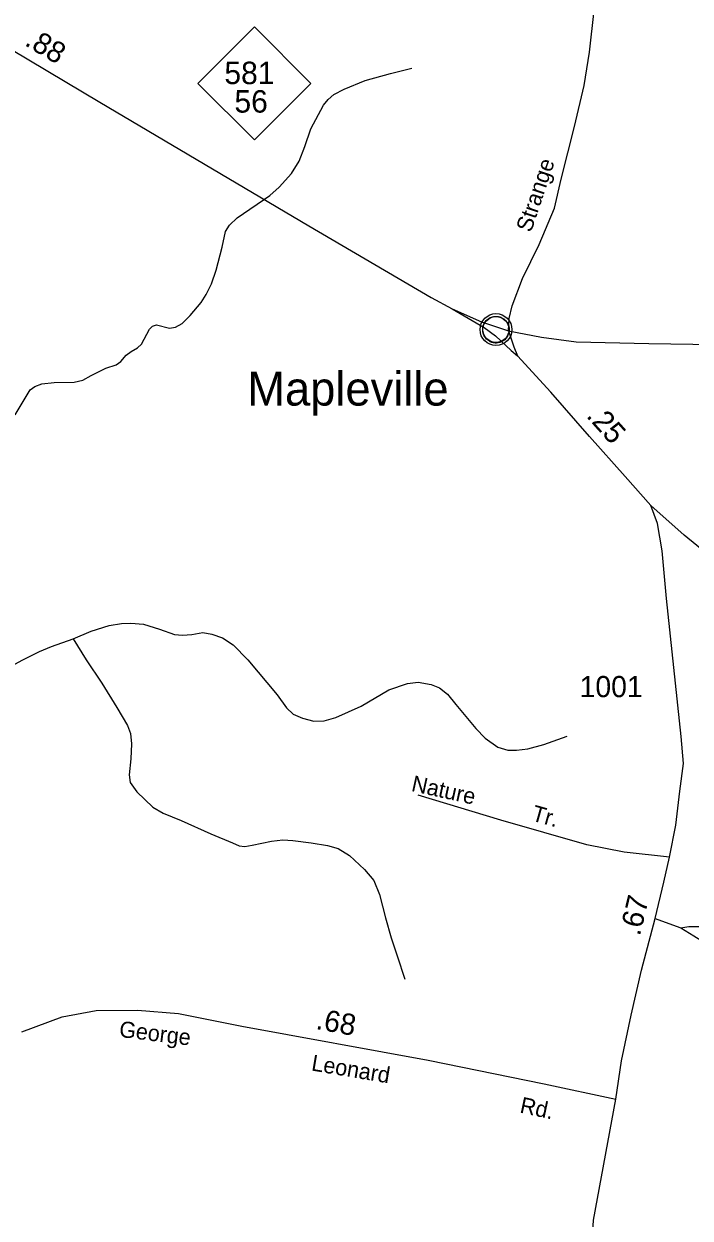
# Model space of a CAD drawing. Extents: x 2126262 to 2293712, y 749403 to 919119.
# Drawn here: x 2225559 to 2229493, y 842370 to 849419 of the extents above; entities that cross this region are included whole.
import ezdxf

# ---------------------------------------------------------------- set-up
doc = ezdxf.new("R2010")
doc.units = 0
for name, color, linetype in [('Exist Civil Demographics Community CELL', 7, 'Continuous'), ('Exist Civil Demographics Community Label', 7, 'Continuous'), ('Exist Hydrographic Creek Single Shore', 7, 'Continuous'), ('Exist Hydrographic Misc Water Feature', 7, 'Continuous'), ('Exist Road Non-System Type 51', 7, 'Continuous'), ('Exist Road Non-System Type 51 Label', 7, 'Continuous'), ('Exist Road Primary NC Attributed', 7, 'Continuous'), ('Exist Road Primary NC Ramp 1 Lane Attributed', 7, 'Continuous'), ('Exist Road Primary NC Service Mileage Hundredths English Label', 7, 'Continuous'), ('Exist Road Primary NC Shield CELL', 7, 'Continuous'), ('Exist Road Primary NC Shield Number Label', 7, 'Continuous'), ('Exist Road Secondary Mileage Hundredths English Label', 7, 'Continuous'), ('Exist Road Secondary Type 51 Attributed', 7, 'Continuous'), ('Exist Road Secondary Type 51 Label', 7, 'Continuous'), ('Exist Road Secondary Type 51 Number Label', 7, 'Continuous')]:
    doc.layers.add(name, color=color, linetype=linetype)

msp = doc.modelspace()

# ---------------------------------------------------------------- linework, layer by layer
at = {"layer": 'Exist Civil Demographics Community CELL'}
msp.add_lwpolyline([(2228269.2, 847627.3), (2228270.2, 847632.9), (2228272, 847639.4), (2228274.9, 847646.6), (2228277.8, 847652.4), (2228281.1, 847658.1), (2228284.9, 847663.2), (2228288.9, 847667.6), (2228293.5, 847672.2), (2228299, 847676.8), (2228304.4, 847680.4), (2228309.3, 847683.3), (2228314.4, 847685.8), (2228319.8, 847688.1), (2228325.4, 847689.9), (2228329.8, 847691), (2228334.6, 847691.8), (2228338.7, 847692.5), (2228345.1, 847692.8), (2228349.6, 847692.6), (2228355.2, 847692.4), (2228360.1, 847691.7), (2228365, 847690.7), (2228370, 847689.3), (2228375.2, 847687.3), (2228381.8, 847684.4), (2228388.1, 847680.9), (2228393.2, 847677.4), (2228398.3, 847673.3), (2228401.7, 847670.2), (2228405.8, 847665.8), (2228409.6, 847661.1), (2228412.7, 847656.5), (2228415.8, 847651.5), (2228418.3, 847646.4), (2228420.3, 847641.4), (2228421.9, 847636.3), (2228423.2, 847631.8), (2228424.3, 847625.7), (2228424.9, 847621), (2228425.2, 847615), (2228425, 847609.2), (2228424.4, 847603.5), (2228423.5, 847598), (2228421.8, 847591.9), (2228419.9, 847586), (2228417.6, 847581), (2228414.5, 847575), (2228411.2, 847569.7), (2228407.8, 847565), (2228403.5, 847560.2), (2228398.2, 847555.3), (2228393.2, 847551.1), (2228388.2, 847547.7), (2228383.9, 847545.2), (2228377.1, 847542), (2228369.9, 847539.2), (2228364, 847537.8), (2228357.4, 847536.5), (2228352.9, 847536), (2228348.5, 847535.7), (2228342.9, 847535.7), (2228338.6, 847536.2), (2228333, 847536.9), (2228327, 847538.2), (2228322.4, 847539.5), (2228317.3, 847541.4), (2228312.7, 847543.4), (2228308.8, 847545.6), (2228302, 847549.7), (2228296.4, 847554), (2228291.5, 847558.4), (2228287, 847563.3), (2228283.8, 847567.3), (2228280.9, 847571.4), (2228276.8, 847578.5), (2228275, 847582.1), (2228273.3, 847586.1), (2228270.7, 847594.3), (2228269.2, 847601.3), (2228268.5, 847606.5), (2228268.2, 847612.8), (2228268.1, 847617.5), (2228268.7, 847624)], close=True, dxfattribs=at)
for centre, radius in [((2228346.8, 847614.8), 94.3), ((2228346.5, 847615.1), 76.7)]:
    msp.add_circle(centre, radius, dxfattribs=at)
at = {"layer": 'Exist Hydrographic Creek Single Shore'}
msp.add_lwpolyline([(2225507.5, 847112.2), (2225596.1, 847259.5), (2225623, 847278.5), (2225665.8, 847294.4), (2225738.6, 847302.3), (2225855.8, 847303.9), (2225906.5, 847316.6), (2225955.6, 847343.5), (2226043.5, 847386.9), (2226103.6, 847407.5), (2226132.1, 847426.5), (2226162.2, 847463), (2226192.3, 847485.1), (2226230.3, 847507.3), (2226254, 847529.5), (2226301.6, 847616.6), (2226317.4, 847635.7), (2226342.7, 847643.6), (2226418.7, 847623), (2226455.1, 847629.3), (2226493.2, 847649.9), (2226540.7, 847699), (2226605.6, 847775.1), (2226635.7, 847821.7), (2226667.3, 847885), (2226694.2, 847965.8), (2226729.1, 848100.5), (2226749.7, 848194), (2226773.4, 848232), (2226819.3, 848274.8), (2227011.9, 848407.1), (2227065.7, 848456.2), (2227140.1, 848535.4), (2227184.5, 848609.9), (2227217.7, 848695.4), (2227254.2, 848800), (2227327.9, 848938.6), (2227354.9, 848973.5), (2227389.7, 849002), (2227449.9, 849033.7), (2227573.4, 849084.4), (2227723.8, 849127.2), (2227850.5, 849157.3)], dxfattribs=at)
at = {"layer": 'Exist Hydrographic Misc Water Feature'}
for points in [[(2225850.8, 845789.9), (2225956.4, 845835.1), (2226062.7, 845867.7), (2226134.4, 845880.7), (2226190.8, 845882.9), (2226264.7, 845876.4), (2226360.2, 845846), (2226449.2, 845815.5), (2226494.8, 845811.2), (2226551.2, 845815.5), (2226616.4, 845826.4), (2226668.5, 845817.7), (2226731.4, 845796), (2226794.4, 845754.7), (2226881.2, 845665.6), (2227054.9, 845459.3), (2227110.1, 845381.7), (2227149.1, 845344.8), (2227203.4, 845320.9), (2227270.7, 845303.5), (2227331.5, 845305.7), (2227401, 845325.2), (2227550.8, 845392.6), (2227713.6, 845488.2), (2227824.4, 845525.1), (2227887.3, 845533.8), (2227963.3, 845520.8), (2228013.2, 845501.2), (2228061, 845462.1), (2228108.8, 845401.3), (2228228.2, 845260.1), (2228283.8, 845203.6), (2228357.6, 845149.3), (2228416.2, 845131.9), (2228468.3, 845131.9), (2228535.6, 845140.6), (2228629, 845166.7), (2228767.9, 845214.5)], [(2224815.9, 845763.8), (2224908.6, 845690), (2225023.7, 845631.3), (2225186.5, 845564), (2225236.4, 845553.1), (2225299.4, 845550.9), (2225358, 845564), (2225440.5, 845605.3), (2225553.4, 845666.1), (2225651.1, 845713.9), (2225722.7, 845744.3), (2225850.8, 845789.9)], [(2225850.8, 845789.9), (2225926, 845666.1), (2226019.3, 845527.1), (2226108.3, 845383.7), (2226171.3, 845278.1), (2226188.7, 845230.3), (2226195.2, 845169.5), (2226190.8, 845080.4), (2226180, 844987), (2226186.5, 844941.4), (2226225.6, 844887.1), (2226321.1, 844795.8), (2226381.9, 844761.1), (2226488.3, 844717.6), (2226662, 844639.4), (2226791.1, 844586.2), (2226830.2, 844566.7), (2226862.8, 844564.5), (2226906.2, 844571), (2227021.3, 844594.9), (2227088.6, 844603.6), (2227147.2, 844599.2), (2227255.7, 844586.2), (2227351.3, 844568.8), (2227414.2, 844551.5), (2227481.5, 844510.2), (2227570.6, 844427.6), (2227624.8, 844362.5), (2227659.6, 844279.9), (2227694.3, 844143.1), (2227726.9, 844024.7), (2227763.8, 843918.2), (2227809.4, 843781.4)]]:
    msp.add_lwpolyline(points, dxfattribs=at)
at = {"layer": 'Exist Road Non-System Type 51'}
for points in [[(2229371.9, 844501.3), (2229104.5, 844529.7), (2228884.1, 844574.4), (2228374.5, 844719.1), (2227886.2, 844867.1)], [(2229286.2, 844138.2), (2229388.6, 844100.6), (2229438.2, 844084.5)], [(2229438.2, 844084.5), (2229485.6, 844091.5), (2229568.6, 844092.2), (2229670.4, 844083.8)], [(2229438.2, 844084.5), (2229515.6, 844036.4), (2229581.1, 843995.9), (2229631.4, 843958.2), (2229692.7, 843912.1), (2229762.5, 843875.8), (2229832.2, 843839.5), (2229899.2, 843792), (2229963.1, 843735.3), (2230004.9, 843701.8), (2230046.8, 843643.1), (2230085.8, 843604.1), (2230144.4, 843567.8), (2230188.6, 843547.4)]]:
    msp.add_lwpolyline(points, dxfattribs=at)
at = {"layer": 'Exist Road Primary NC Attributed'}
for points in [[(2224166.6, 850214.7), (2224342.3, 849996.9), (2224470.7, 849876.9), (2224646.4, 849759.6), (2225381.6, 849328.2), (2226006.6, 848956.8), (2227241.1, 848226.6), (2227963.8, 847804.9), (2228088.9, 847738.3)], [(2228420.4, 847607.2), (2228616.2, 847570.9), (2228819.9, 847543), (2229249.6, 847531.8), (2230029.2, 847520.7), (2230542.6, 847515.1), (2230790.9, 847557), (2231071.4, 847665), (2231531.7, 847952.7), (2232227.9, 848378.9), (2232501.3, 848540.8), (2232654.7, 848621.8), (2232869.6, 848691.6), (2233037, 848719.6), (2233324.8, 848733.2)], [(2228088.9, 847738.3), (2228260.9, 847661.1), (2228420.4, 847607.2)], [(2228420.4, 847607.2), (2228451.3, 847512.1), (2228474.3, 847460.8)], [(2229260.6, 846577.3), (2229110, 846747.5), (2228898.6, 846983.8), (2228669.8, 847246.3), (2228474.3, 847460.8)], [(2229586.4, 846296.4), (2229458.7, 846401.3), (2229260.6, 846577.3)]]:
    msp.add_lwpolyline(points, dxfattribs=at)
at = {"layer": 'Exist Road Primary NC Ramp 1 Lane Attributed'}
msp.add_lwpolyline([(2228088.9, 847738.3), (2228276.1, 847626.6), (2228344.5, 847577.9), (2228436.8, 847491.6), (2228474.3, 847460.8)], dxfattribs=at)
at = {"layer": 'Exist Road Primary NC Shield CELL'}
msp.add_lwpolyline([(2226587, 849068), (2226920, 849401), (2227253, 849068), (2226920, 848735)], close=True, dxfattribs=at)
at = {"layer": 'Exist Road Secondary Type 51 Attributed'}
for points in [[(2228420.4, 847607.2), (2228424.1, 847681), (2228442, 847754.5), (2228503.4, 847916.4), (2228600.8, 848116.4), (2228692.9, 848331.4), (2228731.9, 848501.8), (2228809.7, 848813.3), (2228868.2, 849056.3), (2228898.9, 849251.7), (2228926.8, 849498.4)], [(2229054.7, 843072.3), (2229087.5, 843297.8), (2229145.4, 843568), (2229205.4, 843833.2), (2229286.2, 844138.2), (2229338.5, 844353.9), (2229371.9, 844501.3), (2229409.6, 844689.8), (2229431.9, 844890.8), (2229454, 845054.3), (2229440.1, 845213.5), (2229353.6, 846027.5), (2229328.4, 846309.5), (2229301.2, 846470.4), (2229260.6, 846577.3)], [(2225547, 843470.5), (2225785.5, 843558.5), (2225986.4, 843594.8), (2226229.2, 843597.6), (2226471.9, 843578), (2226845.7, 843502.6), (2227946.2, 843301.9), (2228631.4, 843162.4), (2229054.7, 843072.3)], [(2229198, 835019.5), (2229187, 835445.9), (2229331.4, 836553.9), (2229403.7, 837589.6), (2229668.5, 838336.2), (2229788.8, 839082.9), (2229909.2, 839516.5), (2229861, 839853.7), (2229716.6, 840118.6), (2229524, 840431.7), (2229331.4, 840768.9), (2229090.7, 841082), (2228922.2, 841563.8), (2228898.1, 841732.4), (2228898.1, 841973.2), (2228922.2, 842358.6), (2229054.7, 843072.3)]]:
    msp.add_lwpolyline(points, dxfattribs=at)

# ---------------------------------------------------------------- texts
at = {"layer": 'Exist Civil Demographics Community Label'}
msp.add_text('Mapleville', height=200, dxfattribs=at).set_placement((2226877.9, 847166.3))
at = {"layer": 'Exist Road Non-System Type 51 Label'}
for s, rotation, p in [('Nature', 347.60737, (2227842.3, 844891.9)), ('Tr.', 344.30261, (2228551.8, 844718.3))]:
    msp.add_text(s, height=95, rotation=rotation, dxfattribs=at).set_placement(p)
at = {"layer": 'Exist Road Primary NC Service Mileage Hundredths English Label'}
for s, rotation, p in [('.88', 329.27877, (2225557.5, 849296.4)), ('.25', 311.81223, (2228875.9, 847103))]:
    msp.add_text(s, height=125, rotation=rotation, dxfattribs=at).set_placement(p)
at = {"layer": 'Exist Road Primary NC Shield Number Label'}
for s, p in [('581', (2226743, 849063.7)), ('56', (2226802.4, 848895.6))]:
    msp.add_text(s, height=132.5, dxfattribs=at).set_placement(p)
at = {"layer": 'Exist Road Secondary Mileage Hundredths English Label'}
for s, rotation, p in [('.67', 76.3684, (2229196, 844031.3)), ('.68', 349.66221, (2227278.6, 843487.2))]:
    msp.add_text(s, height=125, rotation=rotation, dxfattribs=at).set_placement(p)
at = {"layer": 'Exist Road Secondary Type 51 Label'}
for s, rotation, p in [('Strange', 71.43109, (2228553.2, 848184.1)), ('George', 352.96761, (2226117.9, 843440.5)), ('Leonard', 350.53768, (2227252.4, 843242.1)), ('Rd.', 347.99975, (2228483, 842993.7))]:
    msp.add_text(s, height=95, rotation=rotation, dxfattribs=at).set_placement(p)
at = {"layer": 'Exist Road Secondary Type 51 Number Label'}
msp.add_text('1001', height=125, dxfattribs=at).set_placement((2228840.9, 845445.2))

doc.saveas('drawing.dxf')
